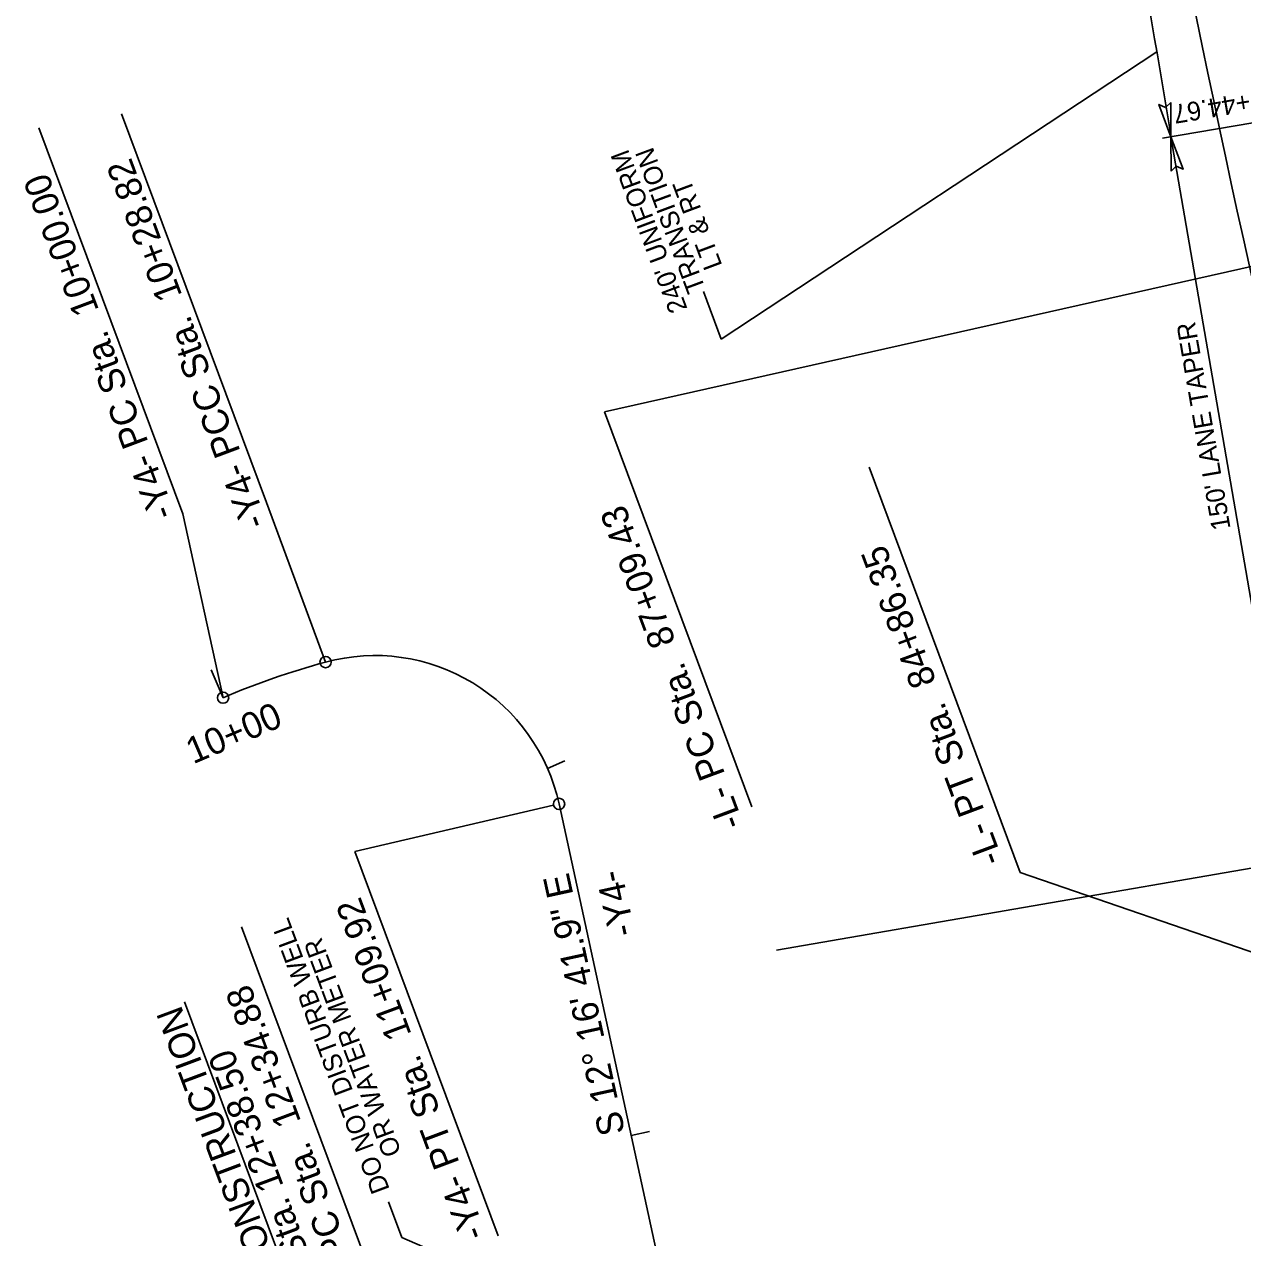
# Model space of a CAD drawing. Extents: x 472216 to 481979, y 489069 to 507339.
# Drawn here: x 478027.3 to 478350.7, y 495074.7 to 495396.7 of the extents above; entities that cross this region are included whole.
import ezdxf

# ---------------------------------------------------------------- set-up
doc = ezdxf.new("R2010")
doc.units = 0
for name, color, linetype in [('Old_Level_12', 7, 'Continuous'), ('Prop Drainage Structure Outlet Berm Ditch 850 10 CELL', 7, 'Continuous'), ('Prop Drainage Structure Pipe CSP 15in', 7, 'Continuous'), ('Sheet Block Revision CELL', 7, 'Continuous'), ('Sheet Block Title CELL', 7, 'Continuous'), ('Sheet North Arrow Point CELL', 7, 'Continuous'), ('Sheet PE Seal Cell', 7, 'Continuous'), ('Sheet Plan And Profile CELL', 7, 'Continuous'), ('Sheet Profile Grid Major CELL', 7, 'Continuous'), ('Sheet Profile Grid Minor CELL', 7, 'Continuous')]:
    doc.layers.add(name, color=color, linetype=linetype)

msp = doc.modelspace()

# ---------------------------------------------------------------- linework, layer by layer
at = {"layer": 'Old_Level_12'}
for p, q in [((478053.06, 495372.92), (478091.55, 495269.8)), ((478031.08, 495369.21), (478069.33, 495266.73)), ((478395.33, 495341.91), (478181.27, 495293.84)), ((478181.27, 495293.84), (478220.39, 495189.05)), ((478251.5, 495279.15), (478291.59, 495171.56)), ((478107.22, 495227.43), (478091.55, 495269.8)), ((478080, 495217.99), (478069.33, 495266.73)), ((478167.72, 495189.49), (478114.98, 495177.17)), ((478114.98, 495177.17), (478153.05, 495075.19)), ((478291.59, 495171.56), (478434.84, 495122.34)), ((478084.88, 495157.16), (478125.51, 495048.31)), ((478069.81, 495137.25), (478111.41, 495025.8))]:
    msp.add_line(p, q, dxfattribs=at)
for centre in [(478107.22, 495227.43), (478080, 495217.99), (478169.19, 495189.81)]:
    msp.add_circle(centre, 1.5, dxfattribs=at)
at = {"layer": 'Prop Drainage Structure Outlet Berm Ditch 850 10 CELL'}
for points in [[(478331.55, 495375.94), (478331.63, 495366.81), (478328.44, 495375.43), (478330.22, 495374.58)], [(478331.72, 495357.68), (478331.63, 495366.81), (478334.83, 495358.19), (478333.05, 495359.04)]]:
    msp.add_lwpolyline(points, close=True, dxfattribs=at)
at = {"layer": 'Sheet Block Revision CELL'}
for p, q in [((478212.23, 495313.09), (478327.87, 495389.38)), ((478367.31, 495372.89), (478329.36, 495366.42)), ((478391.62, 495019.03), (478331.63, 495366.81)), ((478207.5, 495325.77), (478212.23, 495313.09)), ((478123.92, 495084.22), (478127.47, 495074.71)), ((478127.47, 495074.71), (478163.24, 495059.29))]:
    msp.add_line(p, q, dxfattribs=at)
msp.add_arc((491911.02, 497680.41), 13775, 188.666358, 189.668982, dxfattribs=at)
at = {"layer": 'Sheet Block Title CELL'}
msp.add_line((478226.92, 495150.97), (478423.99, 495185.07), dxfattribs=at)
at = {"layer": 'Sheet North Arrow Point CELL'}
msp.add_line((478169.19, 495189.81), (478195.76, 495067.71), dxfattribs=at)
for centre, radius, start, end in [((491911.02, 497680.41), 13715, 187.021509, 189.816184), ((481983.35, 496141.85), 3720, 188.99254, 203.7418), ((478162.29, 495024.78), 210, 105.2055, 113.07), ((478120.33, 495179.18), 50, 12.2783, 105.2055)]:
    msp.add_arc(centre, radius, start, end, dxfattribs=at)
at = {"layer": 'Sheet PE Seal Cell'}
for p, q in [((478166.13, 495199.23), (478170.71, 495201.24)), ((478188.34, 495101.79), (478193.23, 495102.86))]:
    msp.add_line(p, q, dxfattribs=at)
at = {"layer": 'Sheet Profile Grid Minor CELL'}
msp.add_line((478080, 495217.99), (478076.87, 495225.35), dxfattribs=at)

# ---------------------------------------------------------------- texts
at = {"layer": 'Old_Level_12'}
for s, p in [('-Y4- PCC Sta.  10+28.82', (478091.8, 495264.29)), ('-Y4- PC Sta.  10+00.00', (478067.35, 495266.72)), ('-L- PC Sta.  87+09.43', (478218.26, 495184.51)), ('-L- PT Sta.  84+86.35', (478287.08, 495174.88)), ('-Y4- PT Sta.  11+09.92', (478149.95, 495075.5)), ('-Y4- PC Sta.  12+34.88', (478120.99, 495051.43)), ('BEGIN CONSTRUCTION', (478106.18, 495036.31)), ('-Y4- PCC Sta. 12+38.50', (478117.84, 495030.43))]:
    msp.add_text(s, height=7, rotation=110.469, dxfattribs=at).set_placement(p)
at = {"layer": 'Prop Drainage Structure Pipe CSP 15in'}
for s, rotation, p in [('+44.67', 189.669, (478352.23, 495378.65)), ("240' UNIFORM ", 110.469, (478203.34, 495321.19)), ('TRANSITION ', 110.469, (478208.13, 495326.47)), ('LT & RT', 110.469, (478212.59, 495332.67)), ("150' LANE TAPER", 99.7865, (478347.47, 495262.9)), ('DO NOT DISTURB WELL', 110.469, (478124.31, 495087.52)), ('OR WATER METER', 110.469, (478127.43, 495097.28))]:
    msp.add_text(s, height=5, rotation=rotation, dxfattribs=at).set_placement(p)
at = {"layer": 'Sheet Plan And Profile CELL'}
for s, p in [('S 12%%d 16\' 41.9" E', (478186.76, 495102.63)), ('-Y4-', (478189.47, 495155.39))]:
    msp.add_text(s, height=7, rotation=102.2783, dxfattribs=at).set_placement(p)
at = {"layer": 'Sheet Profile Grid Major CELL'}
msp.add_text('10+00', height=7, rotation=23.07, dxfattribs=at).set_placement((478072.07, 495200.28))

doc.saveas('drawing.dxf')
